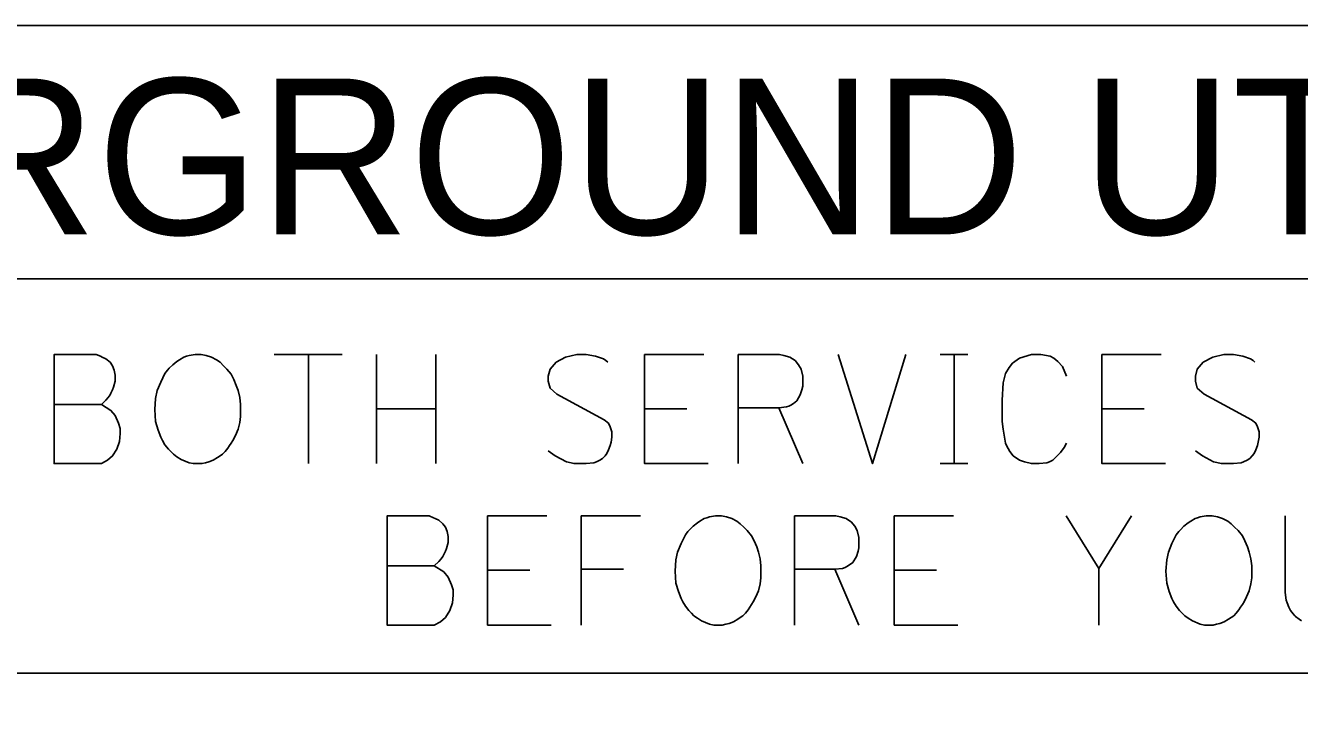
# Model space of a CAD drawing. Extents: x -9.1 to 34, y -3.1 to 22.
# Drawn here: x 4.427 to 6.061, y 4.535 to 5.437 of the extents above; entities that cross this region are included whole.
import ezdxf

# ---------------------------------------------------------------- set-up
doc = ezdxf.new("R2010")
doc.units = 0
doc.layers.add('SH_Data', color=7, linetype='Continuous')

msp = doc.modelspace()

# ---------------------------------------------------------------- linework, layer by layer
at = {"layer": 'SH_Data'}
for p, q in [((3.1861, 5.1116), (8.3861, 5.1116)), ((4.7462, 5.0146), (4.8333, 5.0146)), ((4.7903, 5.0146), (4.7903, 4.8746)), ((4.8774, 5.0146), (4.8774, 4.8746)), ((4.9534, 4.8746), (4.9534, 5.0146)), ((5.6004, 5.0146), (5.6357, 5.0146)), ((5.6181, 4.8746), (5.6181, 5.0146)), ((4.9534, 4.9451), (4.8774, 4.9451)), ((5.2213, 4.9451), (5.2753, 4.9451)), ((5.3932, 4.9462), (5.4241, 4.8746)), ((5.8077, 4.9451), (5.8617, 4.9451)), ((5.6004, 4.8746), (5.6357, 4.8746)), ((5.1401, 4.7391), (5.1941, 4.7391)), ((5.4653, 4.7391), (5.4962, 4.6675)), ((5.8037, 4.7403), (5.8037, 4.6675)), ((5.02, 4.738), (5.074, 4.738)), ((5.5414, 4.738), (5.5954, 4.738)), ((3.1861, 4.6057), (8.3861, 4.6057))]:
    msp.add_line(p, q, dxfattribs=at)
msp.add_lwpolyline([(3.1861, 5.4367), (8.3861, 5.4367), (8.3861, 2.3367), (3.1861, 2.3367)], close=True, dxfattribs=at)
msp.add_lwpolyline([(3.1861, 5.4367), (8.3861, 5.4367), (8.3861, 2.3367), (3.1861, 2.3367)], close=True, dxfattribs=at)
for points in [[(4.5246, 4.9506), (4.5302, 4.9561), (4.5335, 4.9594), (4.5357, 4.9628), (4.5368, 4.965), (4.539, 4.9694), (4.5401, 4.9727), (4.5423, 4.9804), (4.5423, 4.9837), (4.5423, 4.9881), (4.5412, 4.9947), (4.539, 5.0002), (4.5357, 5.0046), (4.5302, 5.009), (4.5257, 5.0113), (4.5235, 5.0123), (4.518, 5.0146), (4.464, 5.0146), (4.464, 4.8746), (4.5246, 4.8746), (4.5324, 4.879), (4.539, 4.8845), (4.5445, 4.8933), (4.5478, 4.9032), (4.5489, 4.9131), (4.5489, 4.9198), (4.5467, 4.9264), (4.5423, 4.9363), (4.5368, 4.9429), (4.5246, 4.9506), (4.464, 4.9506)], [(4.6371, 5.0135), (4.6338, 5.0123), (4.6305, 5.0113), (4.6249, 5.0079), (4.6216, 5.0057), (4.6161, 5.0013), (4.6117, 4.9969), (4.6095, 4.9947), (4.6062, 4.9903), (4.6007, 4.9793), (4.5963, 4.9683), (4.5941, 4.9583), (4.593, 4.944), (4.5941, 4.9286), (4.5974, 4.9176), (4.6007, 4.9087), (4.6029, 4.9043), (4.6062, 4.8988), (4.6106, 4.8933), (4.6139, 4.89), (4.6172, 4.8867), (4.6216, 4.8834), (4.6271, 4.8801), (4.6371, 4.8757), (4.6426, 4.8746), (4.6536, 4.8746), (4.658, 4.8757), (4.6624, 4.8768), (4.6679, 4.879), (4.6734, 4.8823), (4.6768, 4.8845), (4.68, 4.8867), (4.6834, 4.89), (4.6867, 4.8944), (4.6889, 4.8977), (4.6911, 4.901), (4.6933, 4.9043), (4.6966, 4.9109), (4.6999, 4.9187), (4.7021, 4.9275), (4.7032, 4.9352), (4.7032, 4.9363), (4.7032, 4.944), (4.7032, 4.9506), (4.7021, 4.9594), (4.6999, 4.9683), (4.6977, 4.9749), (4.6944, 4.9826), (4.6911, 4.9892), (4.6856, 4.9958), (4.6812, 5.0002), (4.6768, 5.0046), (4.6723, 5.0079), (4.6657, 5.0113), (4.6591, 5.0135), (4.6525, 5.0146), (4.6448, 5.0146), (4.6371, 5.0135)], [(5.1739, 5.0046), (5.1717, 5.0068), (5.1684, 5.009), (5.1584, 5.0123), (5.1463, 5.0146), (5.1375, 5.0146), (5.1342, 5.0146), (5.1199, 5.0113), (5.1077, 5.0046), (5.1, 4.9958), (5.0978, 4.987), (5.0978, 4.9804), (5.1, 4.9716), (5.1088, 4.9638), (5.1695, 4.9308), (5.175, 4.9264), (5.1772, 4.922), (5.1794, 4.9153), (5.1794, 4.9087), (5.1783, 4.9021), (5.1772, 4.8977), (5.175, 4.8922), (5.1728, 4.8878), (5.1706, 4.8845), (5.1672, 4.8812), (5.1639, 4.879), (5.1595, 4.8768), (5.1562, 4.8757), (5.1463, 4.8746), (5.1309, 4.8746), (5.1209, 4.8768), (5.1066, 4.8845), (5.0978, 4.8911)], [(5.2973, 5.0146), (5.2213, 5.0146), (5.2213, 4.8746), (5.3028, 4.8746)], [(5.3414, 4.8746), (5.3414, 5.0146), (5.3943, 5.0146), (5.3998, 5.0135), (5.4075, 5.0113), (5.4108, 5.009), (5.4142, 5.0068), (5.4186, 5.0013), (5.4219, 4.9958), (5.4241, 4.987), (5.4241, 4.9738), (5.423, 4.9694), (5.4208, 4.9628), (5.4164, 4.955), (5.412, 4.9517), (5.4086, 4.9495), (5.4064, 4.9484), (5.4031, 4.9473), (5.3932, 4.9462), (5.3414, 4.9462)], [(5.4693, 5.0146), (5.5134, 4.8746), (5.5563, 5.0146)], [(5.7625, 4.987), (5.757, 4.9991), (5.7514, 5.0057), (5.7459, 5.0101), (5.7415, 5.0123), (5.7294, 5.0146), (5.7173, 5.0146), (5.7019, 5.0101), (5.693, 5.0035), (5.6886, 4.998), (5.6842, 4.9903), (5.6809, 4.9782), (5.6798, 4.9561), (5.6798, 4.9396), (5.6798, 4.9286), (5.6809, 4.9187), (5.6842, 4.901), (5.6853, 4.8977), (5.6897, 4.89), (5.6941, 4.8845), (5.7019, 4.879), (5.7085, 4.8768), (5.7173, 4.8746), (5.7272, 4.8746), (5.7371, 4.8757), (5.7404, 4.8768), (5.7448, 4.879), (5.7492, 4.8834), (5.7548, 4.8889), (5.7592, 4.8955), (5.7625, 4.901)], [(5.8837, 5.0146), (5.8077, 5.0146), (5.8077, 4.8746), (5.8892, 4.8746)], [(6.0039, 5.0046), (6.0017, 5.0068), (5.9984, 5.009), (5.9884, 5.0123), (5.9763, 5.0146), (5.9675, 5.0146), (5.9642, 5.0146), (5.9499, 5.0113), (5.9377, 5.0046), (5.93, 4.9958), (5.9278, 4.987), (5.9278, 4.9804), (5.93, 4.9716), (5.9388, 4.9638), (5.9995, 4.9308), (6.005, 4.9264), (6.0072, 4.922), (6.0094, 4.9153), (6.0094, 4.9087), (6.0083, 4.9021), (6.0072, 4.8977), (6.005, 4.8922), (6.0028, 4.8878), (6.0006, 4.8845), (5.9972, 4.8812), (5.994, 4.879), (5.9895, 4.8768), (5.9862, 4.8757), (5.9763, 4.8746), (5.9609, 4.8746), (5.951, 4.8768), (5.9366, 4.8845), (5.9278, 4.8911)], [(4.9516, 4.7436), (4.9572, 4.7491), (4.9605, 4.7524), (4.9627, 4.7557), (4.9638, 4.7579), (4.966, 4.7623), (4.9671, 4.7656), (4.9693, 4.7733), (4.9693, 4.7766), (4.9693, 4.781), (4.9682, 4.7876), (4.966, 4.7932), (4.9627, 4.7976), (4.9572, 4.802), (4.9528, 4.8042), (4.9506, 4.8053), (4.945, 4.8075), (4.891, 4.8075), (4.891, 4.6675), (4.9516, 4.6675), (4.9594, 4.6719), (4.966, 4.6774), (4.9715, 4.6862), (4.9748, 4.6962), (4.9759, 4.7061), (4.9759, 4.7127), (4.9737, 4.7193), (4.9693, 4.7292), (4.9638, 4.7358), (4.9516, 4.7436), (4.891, 4.7436)], [(5.096, 4.8075), (5.02, 4.8075), (5.02, 4.6675), (5.1016, 4.6675)], [(5.2162, 4.8075), (5.1401, 4.8075), (5.1401, 4.6675)], [(5.3044, 4.8064), (5.301, 4.8053), (5.2977, 4.8042), (5.2922, 4.8009), (5.2889, 4.7987), (5.2834, 4.7943), (5.279, 4.7898), (5.2768, 4.7876), (5.2735, 4.7832), (5.268, 4.7722), (5.2636, 4.7612), (5.2614, 4.7513), (5.2603, 4.7369), (5.2614, 4.7215), (5.2647, 4.7105), (5.268, 4.7017), (5.2702, 4.6973), (5.2735, 4.6918), (5.2779, 4.6862), (5.2812, 4.6829), (5.2845, 4.6796), (5.2889, 4.6763), (5.2944, 4.673), (5.3044, 4.6686), (5.3099, 4.6675), (5.3209, 4.6675), (5.3253, 4.6686), (5.3297, 4.6697), (5.3352, 4.6719), (5.3407, 4.6752), (5.344, 4.6774), (5.3473, 4.6796), (5.3507, 4.6829), (5.354, 4.6873), (5.3562, 4.6906), (5.3584, 4.694), (5.3606, 4.6973), (5.3639, 4.7039), (5.3672, 4.7116), (5.3694, 4.7204), (5.3705, 4.7281), (5.3705, 4.7292), (5.3705, 4.7369), (5.3705, 4.7436), (5.3694, 4.7524), (5.3672, 4.7612), (5.365, 4.7678), (5.3617, 4.7755), (5.3584, 4.7821), (5.3529, 4.7888), (5.3485, 4.7932), (5.344, 4.7976), (5.3396, 4.8009), (5.333, 4.8042), (5.3264, 4.8064), (5.3198, 4.8075), (5.3121, 4.8075), (5.3044, 4.8064)], [(5.4135, 4.6675), (5.4135, 4.8075), (5.4664, 4.8075), (5.4719, 4.8064), (5.4796, 4.8042), (5.4829, 4.802), (5.4862, 4.7998), (5.4907, 4.7943), (5.494, 4.7888), (5.4962, 4.7799), (5.4962, 4.7667), (5.4951, 4.7623), (5.4929, 4.7557), (5.4885, 4.748), (5.484, 4.7447), (5.4807, 4.7425), (5.4785, 4.7413), (5.4752, 4.7403), (5.4653, 4.7391), (5.4135, 4.7391)], [(5.6174, 4.8075), (5.5414, 4.8075), (5.5414, 4.6675), (5.6229, 4.6675)], [(5.7618, 4.8075), (5.8037, 4.7403), (5.8456, 4.8075)], [(5.9338, 4.8064), (5.9304, 4.8053), (5.9272, 4.8042), (5.9216, 4.8009), (5.9183, 4.7987), (5.9128, 4.7943), (5.9084, 4.7898), (5.9062, 4.7876), (5.9029, 4.7832), (5.8974, 4.7722), (5.893, 4.7612), (5.8908, 4.7513), (5.8897, 4.7369), (5.8908, 4.7215), (5.8941, 4.7105), (5.8974, 4.7017), (5.8996, 4.6973), (5.9029, 4.6918), (5.9073, 4.6862), (5.9106, 4.6829), (5.9139, 4.6796), (5.9183, 4.6763), (5.9238, 4.673), (5.9338, 4.6686), (5.9393, 4.6675), (5.9503, 4.6675), (5.9547, 4.6686), (5.9591, 4.6697), (5.9646, 4.6719), (5.9701, 4.6752), (5.9734, 4.6774), (5.9767, 4.6796), (5.9801, 4.6829), (5.9834, 4.6873), (5.9856, 4.6906), (5.9878, 4.694), (5.99, 4.6973), (5.9933, 4.7039), (5.9966, 4.7116), (5.9988, 4.7204), (5.9999, 4.7281), (5.9999, 4.7292), (5.9999, 4.7369), (5.9999, 4.7436), (5.9988, 4.7524), (5.9966, 4.7612), (5.9944, 4.7678), (5.9911, 4.7755), (5.9878, 4.7821), (5.9823, 4.7888), (5.9779, 4.7932), (5.9734, 4.7976), (5.969, 4.8009), (5.9624, 4.8042), (5.9558, 4.8064), (5.9492, 4.8075), (5.9415, 4.8075), (5.9338, 4.8064)], [(6.0429, 4.8075), (6.0429, 4.7094), (6.044, 4.6995), (6.0451, 4.6962), (6.0473, 4.6906), (6.0495, 4.6862), (6.0528, 4.6818), (6.055, 4.6796), (6.0561, 4.6785), (6.0605, 4.6752), (6.0638, 4.673)]]:
    msp.add_lwpolyline(points, dxfattribs=at)

# ---------------------------------------------------------------- texts
msp.add_text('UNDERGROUND UTILITIES', height=0.2, dxfattribs=at).set_placement((3.5679, 5.1686))

doc.saveas('drawing.dxf')
